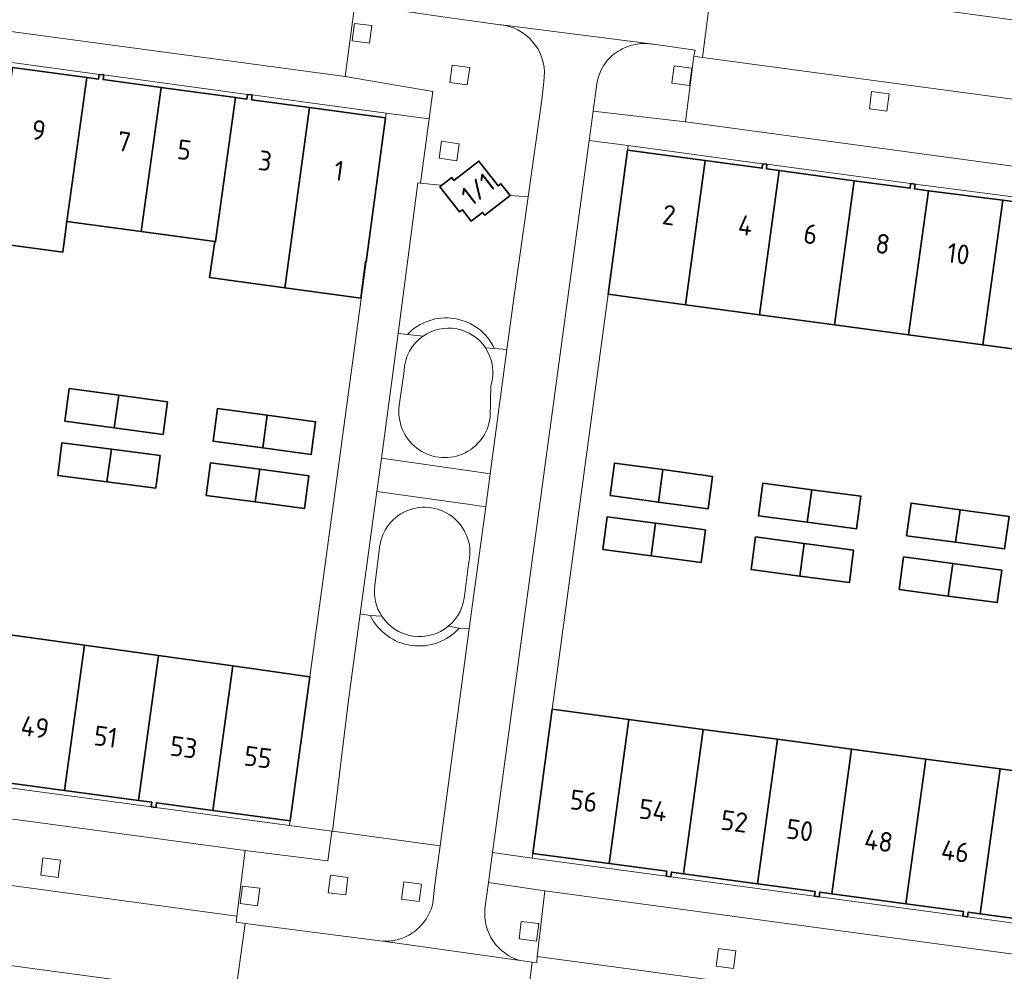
# Model space of a CAD drawing. Extents: x 150256 to 156914, y 461459 to 469481.
# Tile 608 of 656: x 154194 to 154262, y 468165 to 468229. Entities that reach past the tile are written whole.
import ezdxf
from ezdxf.enums import TextEntityAlignment as Align

# ---------------------------------------------------------------- set-up
doc = ezdxf.new("R2010")
doc.units = 0
doc.header["$LTSCALE"] = 0.75
for name, color, linetype, lineweight in [('B-RO-GR-GROENVOORZIENING-GV', 251, 'CONTINUOUS', 18), ('B-RO-OG-BEBOUWING-GV', 6, 'CONTINUOUS', 35), ('B-RO-OG-BEBOUWING-T18', 1, 'CONTINUOUS', 18), ('B-RO-OG-TERREIN_CULTUURSCHEIDING-GV', 251, 'CONTINUOUS', 18), ('B-RO-OG-TERREIN_ONBEGROEID-GV', 251, 'CONTINUOUS', 18), ('B-RO-VH-VERHARDING_BETONSTRAATSTEEN-GV', 251, 'CONTINUOUS', 18), ('B-RO-VH-VERHARDING_TEGEL-GV', 251, 'CONTINUOUS', 18), ('B-RO-VH-VERHARDING_TEGEL_RUBBER-GV', 251, 'CONTINUOUS', 18)]:
    doc.layers.add(name, color=color, linetype=linetype, lineweight=lineweight)
doc.styles.add('NLCS-ISO-M200-T18', font='NLCS-ISO.ttf', dxfattribs={"height": 360})

msp = doc.modelspace()

# ---------------------------------------------------------------- linework, layer by layer
at = {"layer": 'B-RO-GR-GROENVOORZIENING-GV'}
for points in [[(154218.325, 468227.899), (154218.477, 468229.089), (154217.287, 468229.242), (154217.135, 468228.052)], [(154218.325, 468227.899), (154218.477, 468229.089), (154217.287, 468229.242), (154217.135, 468228.052)], [(154223.954, 468226.402), (154223.787, 468225.222), (154224.978, 468225.055), (154225.145, 468226.235)], [(154223.954, 468226.402), (154223.787, 468225.222), (154224.978, 468225.055), (154225.145, 468226.235)], [(154240.117, 468225.01), (154240.269, 468226.2), (154239.079, 468226.353), (154238.927, 468225.163)], [(154240.117, 468225.01), (154240.269, 468226.2), (154239.079, 468226.353), (154238.927, 468225.163)], [(154253.563, 468223.258), (154253.716, 468224.448), (154252.526, 468224.601), (154252.373, 468223.411)], [(154253.563, 468223.258), (154253.716, 468224.448), (154252.526, 468224.601), (154252.373, 468223.411)], [(154224.26, 468219.883), (154224.417, 468221.043), (154223.227, 468221.21), (154223.069, 468220.05)], [(154224.26, 468219.883), (154224.417, 468221.043), (154223.227, 468221.21), (154223.069, 468220.05)], [(154197.113, 468171.054), (154197.265, 468172.244), (154196.075, 468172.396), (154195.923, 468171.206)], [(154197.113, 468171.054), (154197.265, 468172.244), (154196.075, 468172.396), (154195.923, 468171.206)], [(154215.512, 468170.017), (154216.702, 468169.864), (154216.855, 468171.054), (154215.665, 468171.207)], [(154215.512, 468170.017), (154216.702, 468169.864), (154216.855, 468171.054), (154215.665, 468171.207)], [(154210.701, 468169.13), (154210.853, 468170.32), (154209.663, 468170.473), (154209.511, 468169.283)], [(154210.701, 468169.13), (154210.853, 468170.32), (154209.663, 468170.473), (154209.511, 468169.283)], [(154221.701, 468169.416), (154221.854, 468170.606), (154220.664, 468170.759), (154220.511, 468169.569)], [(154221.701, 468169.416), (154221.854, 468170.606), (154220.664, 468170.759), (154220.511, 468169.569)], [(154229.698, 468166.724), (154229.851, 468167.914), (154228.661, 468168.067), (154228.508, 468166.877)], [(154229.698, 468166.724), (154229.851, 468167.914), (154228.661, 468168.067), (154228.508, 468166.877)], [(154243.124, 468164.864), (154243.277, 468166.054), (154242.087, 468166.206), (154241.934, 468165.016)], [(154243.124, 468164.864), (154243.277, 468166.054), (154242.087, 468166.206), (154241.934, 468165.016)]]:
    msp.add_lwpolyline(points, close=True, dxfattribs=at)
at = {"layer": 'B-RO-OG-BEBOUWING-GV'}
for points in [[(154197.71, 468215.745), (154199.057, 468225.563), (154194.003, 468226.245), (154192.656, 468216.426), (154192.374, 468214.335), (154197.428, 468213.654)], [(154197.71, 468215.745), (154199.057, 468225.563), (154194.003, 468226.245), (154192.656, 468216.426), (154192.374, 468214.335), (154197.428, 468213.654)], [(154199.057, 468225.563), (154197.71, 468215.745), (154202.774, 468215.063), (154204.124, 468224.878), (154200.173, 468225.411), (154200.218, 468225.73), (154199.904, 468225.772), (154199.861, 468225.454)], [(154199.057, 468225.563), (154197.71, 468215.745), (154202.774, 468215.063), (154204.124, 468224.878), (154200.173, 468225.411), (154200.218, 468225.73), (154199.904, 468225.772), (154199.861, 468225.454)], [(154209.18, 468224.196), (154204.124, 468224.878), (154202.774, 468215.063), (154207.782, 468214.388), (154207.83, 468214.382)], [(154209.18, 468224.196), (154204.124, 468224.878), (154202.774, 468215.063), (154207.782, 468214.388), (154207.83, 468214.382)], [(154212.543, 468211.229), (154212.883, 468213.701), (154214.233, 468223.511), (154210.286, 468224.043), (154210.324, 468224.367), (154210.008, 468224.407), (154209.966, 468224.09), (154209.18, 468224.196), (154207.83, 468214.382), (154207.782, 468214.388), (154207.423, 468211.929)], [(154212.543, 468211.229), (154212.883, 468213.701), (154214.233, 468223.511), (154210.286, 468224.043), (154210.324, 468224.367), (154210.008, 468224.407), (154209.966, 468224.09), (154209.18, 468224.196), (154207.83, 468214.382), (154207.782, 468214.388), (154207.423, 468211.929)], [(154214.233, 468223.511), (154212.883, 468213.701), (154212.543, 468211.229), (154217.72, 468210.522), (154218.047, 468213.005), (154218.092, 468212.999), (154219.407, 468222.814)], [(154214.233, 468223.511), (154212.883, 468213.701), (154212.543, 468211.229), (154217.72, 468210.522), (154218.047, 468213.005), (154218.092, 468212.999), (154219.407, 468222.814)], [(154239.843, 468210.078), (154241.18, 468219.892), (154235.898, 468220.602), (154234.583, 468210.789)], [(154239.843, 468210.078), (154241.18, 468219.892), (154235.898, 468220.602), (154234.583, 468210.789)], [(154223.258, 468218.218), (154223.12, 468218.111), (154224.454, 468216.399), (154224.645, 468216.548), (154225.245, 468215.772), (154226.025, 468216.37), (154226.173, 468216.178), (154227.899, 468217.519), (154227.274, 468218.314), (154227.087, 468218.165), (154225.774, 468219.864), (154224.068, 468218.546), (154223.922, 468218.736)], [(154223.258, 468218.218), (154223.12, 468218.111), (154224.454, 468216.399), (154224.645, 468216.548), (154225.245, 468215.772), (154226.025, 468216.37), (154226.173, 468216.178), (154227.899, 468217.519), (154227.274, 468218.314), (154227.087, 468218.165), (154225.774, 468219.864), (154224.068, 468218.546), (154223.922, 468218.736)], [(154246.234, 468219.216), (154245.357, 468219.335), (154245.399, 468219.652), (154245.096, 468219.685), (154245.071, 468219.369), (154241.18, 468219.892), (154239.843, 468210.078), (154244.896, 468209.395)], [(154246.234, 468219.216), (154245.357, 468219.335), (154245.399, 468219.652), (154245.096, 468219.685), (154245.071, 468219.369), (154241.18, 468219.892), (154239.843, 468210.078), (154244.896, 468209.395)], [(154251.343, 468218.525), (154246.234, 468219.216), (154244.896, 468209.395), (154249.992, 468208.706)], [(154251.343, 468218.525), (154246.234, 468219.216), (154244.896, 468209.395), (154249.992, 468208.706)], [(154255.046, 468208.022), (154256.398, 468217.846), (154255.456, 468217.968), (154255.498, 468218.284), (154255.186, 468218.328), (154255.144, 468218.011), (154251.343, 468218.525), (154249.992, 468208.706)], [(154255.046, 468208.022), (154256.398, 468217.846), (154255.456, 468217.968), (154255.498, 468218.284), (154255.186, 468218.328), (154255.144, 468218.011), (154251.343, 468218.525), (154249.992, 468208.706)], [(154261.455, 468217.19), (154256.398, 468217.846), (154255.046, 468208.022), (154260.1, 468207.339)], [(154261.455, 468217.19), (154256.398, 468217.846), (154255.046, 468208.022), (154260.1, 468207.339)], [(154266.509, 468216.499), (154265.56, 468216.629), (154265.608, 468216.944), (154265.303, 468217.014), (154265.251, 468216.698), (154261.455, 468217.19), (154260.1, 468207.339), (154265.154, 468206.656)], [(154266.509, 468216.499), (154265.56, 468216.629), (154265.608, 468216.944), (154265.303, 468217.014), (154265.251, 468216.698), (154261.455, 468217.19), (154260.1, 468207.339), (154265.154, 468206.656)], [(154200.934, 468201.687), (154201.239, 468203.905), (154197.869, 468204.359), (154197.571, 468202.14)], [(154200.934, 468201.687), (154201.239, 468203.905), (154197.869, 468204.359), (154197.571, 468202.14)], [(154201.239, 468203.905), (154200.934, 468201.687), (154204.255, 468201.24), (154204.554, 468203.459)], [(154201.239, 468203.905), (154200.934, 468201.687), (154204.255, 468201.24), (154204.554, 468203.459)], [(154211.043, 468200.326), (154211.348, 468202.544), (154207.964, 468202.998), (154207.667, 468200.779)], [(154211.043, 468200.326), (154211.348, 468202.544), (154207.964, 468202.998), (154207.667, 468200.779)], [(154211.043, 468200.326), (154214.351, 468199.882), (154214.649, 468202.101), (154211.348, 468202.544)], [(154211.043, 468200.326), (154214.351, 468199.882), (154214.649, 468202.101), (154211.348, 468202.544)], [(154200.429, 468198.012), (154200.734, 468200.231), (154197.366, 468200.665), (154197.08, 468198.444)], [(154200.429, 468198.012), (154200.734, 468200.231), (154197.366, 468200.665), (154197.08, 468198.444)], [(154200.429, 468198.012), (154203.762, 468197.583), (154204.048, 468199.803), (154200.734, 468200.231)], [(154200.429, 468198.012), (154203.762, 468197.583), (154204.048, 468199.803), (154200.734, 468200.231)], [(154210.537, 468196.646), (154210.842, 468198.863), (154207.498, 468199.306), (154207.204, 468197.087)], [(154210.537, 468196.646), (154210.842, 468198.863), (154207.498, 468199.306), (154207.204, 468197.087)], [(154210.842, 468198.863), (154210.537, 468196.646), (154213.883, 468196.203), (154214.177, 468198.422)], [(154210.842, 468198.863), (154210.537, 468196.646), (154213.883, 468196.203), (154214.177, 468198.422)], [(154238.312, 468198.843), (154235.019, 468199.292), (154234.716, 468197.075), (154238.01, 468196.626)], [(154238.312, 468198.843), (154235.019, 468199.292), (154234.716, 468197.075), (154238.01, 468196.626)], [(154238.01, 468196.626), (154241.389, 468196.165), (154241.692, 468198.382), (154238.312, 468198.843)], [(154238.01, 468196.626), (154241.389, 468196.165), (154241.692, 468198.382), (154238.312, 468198.843)], [(154248.142, 468195.257), (154248.447, 468197.475), (154245.118, 468197.922), (154244.82, 468195.703)], [(154248.142, 468195.257), (154248.447, 468197.475), (154245.118, 468197.922), (154244.82, 468195.703)], [(154248.447, 468197.475), (154248.142, 468195.257), (154251.495, 468194.807), (154251.793, 468197.025)], [(154248.447, 468197.475), (154248.142, 468195.257), (154251.495, 468194.807), (154251.793, 468197.025)], [(154258.555, 468196.108), (154255.211, 468196.559), (154254.911, 468194.341), (154258.25, 468193.891)], [(154258.555, 468196.108), (154255.211, 468196.559), (154254.911, 468194.341), (154258.25, 468193.891)], [(154258.25, 468193.891), (154261.587, 468193.441), (154261.886, 468195.659), (154258.555, 468196.108)], [(154258.25, 468193.891), (154261.587, 468193.441), (154261.886, 468195.659), (154258.555, 468196.108)], [(154237.511, 468192.971), (154237.813, 468195.189), (154234.517, 468195.626), (154234.222, 468193.407)], [(154237.511, 468192.971), (154237.813, 468195.189), (154234.517, 468195.626), (154234.222, 468193.407)], [(154237.813, 468195.189), (154237.511, 468192.971), (154240.906, 468192.521), (154241.2, 468194.739)], [(154237.813, 468195.189), (154237.511, 468192.971), (154240.906, 468192.521), (154241.2, 468194.739)], [(154247.941, 468193.812), (154244.618, 468194.253), (154244.323, 468192.034), (154247.636, 468191.594)], [(154247.941, 468193.812), (154244.618, 468194.253), (154244.323, 468192.034), (154247.636, 468191.594)], [(154247.636, 468191.594), (154251.008, 468191.146), (154251.302, 468193.365), (154247.941, 468193.812)], [(154247.636, 468191.594), (154251.008, 468191.146), (154251.302, 468193.365), (154247.941, 468193.812)], [(154257.746, 468190.231), (154258.051, 468192.448), (154254.704, 468192.9), (154254.404, 468190.682)], [(154257.746, 468190.231), (154258.051, 468192.448), (154254.704, 468192.9), (154254.404, 468190.682)], [(154258.051, 468192.448), (154257.746, 468190.231), (154261.087, 468189.78), (154261.386, 468191.997)], [(154258.051, 468192.448), (154257.746, 468190.231), (154261.087, 468189.78), (154261.386, 468191.997)], [(154192.486, 468177.671), (154193.372, 468177.552), (154193.33, 468177.235), (154193.647, 468177.193), (154193.691, 468177.51), (154197.538, 468176.99), (154198.898, 468186.886), (154193.848, 468187.595)], [(154192.486, 468177.671), (154193.372, 468177.552), (154193.33, 468177.235), (154193.647, 468177.193), (154193.691, 468177.51), (154197.538, 468176.99), (154198.898, 468186.886), (154193.848, 468187.595)], [(154197.538, 468176.99), (154202.592, 468176.307), (154203.95, 468186.178), (154198.898, 468186.886)], [(154197.538, 468176.99), (154202.592, 468176.307), (154203.95, 468186.178), (154198.898, 468186.886)], [(154202.592, 468176.307), (154203.481, 468176.187), (154203.439, 468175.87), (154203.757, 468175.827), (154203.801, 468176.144), (154207.646, 468175.628), (154209, 468185.47), (154203.95, 468186.178)], [(154202.592, 468176.307), (154203.481, 468176.187), (154203.439, 468175.87), (154203.757, 468175.827), (154203.801, 468176.144), (154207.646, 468175.628), (154209, 468185.47), (154203.95, 468186.178)], [(154209, 468185.47), (154207.646, 468175.628), (154212.92, 468174.92), (154214.249, 468184.734)], [(154209, 468185.47), (154207.646, 468175.628), (154212.92, 468174.92), (154214.249, 468184.734)], [(154234.656, 468172.002), (154235.993, 468181.82), (154230.758, 468182.517), (154229.45, 468172.7)], [(154234.656, 468172.002), (154235.993, 468181.82), (154230.758, 468182.517), (154229.45, 468172.7)], [(154239.711, 468171.311), (154241.049, 468181.146), (154235.993, 468181.82), (154234.656, 468172.002), (154238.566, 468171.478), (154238.523, 468171.152), (154238.841, 468171.106), (154238.886, 468171.423)], [(154239.711, 468171.311), (154241.049, 468181.146), (154235.993, 468181.82), (154234.656, 468172.002), (154238.566, 468171.478), (154238.523, 468171.152), (154238.841, 468171.106), (154238.886, 468171.423)], [(154244.755, 468170.628), (154246.107, 468180.473), (154241.049, 468181.146), (154239.711, 468171.311)], [(154244.755, 468170.628), (154246.107, 468180.473), (154241.049, 468181.146), (154239.711, 468171.311)], [(154249.808, 468169.945), (154251.164, 468179.799), (154246.107, 468180.473), (154244.755, 468170.628), (154248.679, 468170.097), (154248.636, 468169.781), (154248.952, 468169.738), (154248.995, 468170.055)], [(154249.808, 468169.945), (154251.164, 468179.799), (154246.107, 468180.473), (154244.755, 468170.628), (154248.679, 468170.097), (154248.636, 468169.781), (154248.952, 468169.738), (154248.995, 468170.055)], [(154249.808, 468169.945), (154254.862, 468169.259), (154256.219, 468179.126), (154251.164, 468179.799)], [(154249.808, 468169.945), (154254.862, 468169.259), (154256.219, 468179.126), (154251.164, 468179.799)], [(154254.862, 468169.259), (154258.786, 468168.727), (154258.743, 468168.411), (154259.058, 468168.369), (154259.101, 468168.686), (154259.915, 468168.576), (154261.274, 468178.452), (154256.219, 468179.126)], [(154254.862, 468169.259), (154258.786, 468168.727), (154258.743, 468168.411), (154259.058, 468168.369), (154259.101, 468168.686), (154259.915, 468168.576), (154261.274, 468178.452), (154256.219, 468179.126)], [(154259.915, 468168.576), (154264.97, 468167.892), (154266.33, 468177.779), (154261.274, 468178.452)], [(154259.915, 468168.576), (154264.97, 468167.892), (154266.33, 468177.779), (154261.274, 468178.452)]]:
    msp.add_lwpolyline(points, close=True, dxfattribs=at)
at = {"layer": 'B-RO-OG-TERREIN_CULTUURSCHEIDING-GV'}
for points in [[(154229.12, 468217.433), (154227.899, 468217.519), (154226.173, 468216.178), (154226.025, 468216.37), (154225.245, 468215.772), (154224.645, 468216.548), (154224.454, 468216.399), (154223.12, 468218.111), (154223.258, 468218.218), (154223.123, 468218.232), (154221.797, 468218.366), (154221.623, 468218.383), (154220.272, 468208.117), (154220.9, 468208.053)], [(154229.12, 468217.433), (154227.899, 468217.519), (154226.173, 468216.178), (154226.025, 468216.37), (154225.245, 468215.772), (154224.645, 468216.548), (154224.454, 468216.399), (154223.12, 468218.111), (154223.258, 468218.218), (154223.123, 468218.232), (154221.797, 468218.366), (154221.623, 468218.383), (154220.272, 468208.117), (154220.9, 468208.053)], [(154226.83, 468207.097), (154227.678, 468207.03), (154228.168, 468210.671), (154229.12, 468217.433)], [(154226.83, 468207.097), (154227.678, 468207.03), (154228.168, 468210.671), (154229.12, 468217.433)]]:
    msp.add_lwpolyline(points, dxfattribs=at)
msp.add_lwpolyline([(154220.9, 468208.053, -0.525455), (154226.83, 468207.097)], format="xyb", dxfattribs=at)
msp.add_lwpolyline([(154220.9, 468208.053, -0.525455), (154226.83, 468207.097)], format="xyb", dxfattribs=at)
at = {"layer": 'B-RO-OG-TERREIN_ONBEGROEID-GV'}
for points in [[(154226.213, 468207.146, 0.418691), (154221.974, 468207.944)], [(154226.213, 468207.146, 0.418691), (154221.974, 468207.944)], [(154221.974, 468207.944, 0.235755), (154220.676, 468205.571)], [(154221.974, 468207.944, 0.235755), (154220.676, 468205.571)], [(154226.593, 468204.567, 0.226386), (154226.213, 468207.146)], [(154226.593, 468204.567, 0.226386), (154226.213, 468207.146)], [(154220.35, 468203.207, 1.007256), (154226.536, 468202.4)], [(154220.35, 468203.207, 1.007256), (154226.536, 468202.4)], [(154225.061, 468192.4, 1.11129), (154218.987, 468193.336)], [(154225.061, 468192.4, 1.11129), (154218.987, 468193.336)], [(154218.676, 468190.951, 0.178773), (154219.156, 468188.86)], [(154218.676, 468190.951, 0.178773), (154219.156, 468188.86)], [(154223.687, 468188.169, 0.212273), (154224.809, 468190.411)], [(154223.687, 468188.169, 0.212273), (154224.809, 468190.411)], [(154219.156, 468188.86, 0.446064), (154223.687, 468188.169)], [(154219.156, 468188.86, 0.446064), (154223.687, 468188.169)]]:
    msp.add_lwpolyline(points, format="xyb", dxfattribs=at)
for points in [[(154220.676, 468205.571), (154220.35, 468203.207)], [(154220.676, 468205.571), (154220.35, 468203.207)], [(154226.536, 468202.4), (154226.593, 468204.567)], [(154226.536, 468202.4), (154226.593, 468204.567)], [(154218.987, 468193.336), (154218.676, 468190.951)], [(154218.987, 468193.336), (154218.676, 468190.951)], [(154224.809, 468190.411), (154225.061, 468192.4)], [(154224.809, 468190.411), (154225.061, 468192.4)]]:
    msp.add_lwpolyline(points, dxfattribs=at)
at = {"layer": 'B-RO-VH-VERHARDING_BETONSTRAATSTEEN-GV'}
for points in [[(154222.229, 468235.909), (154222.096, 468234.902), (154221.438, 468229.952), (154223.306, 468229.695), (154227.215, 468229.155)], [(154222.229, 468235.909), (154222.096, 468234.902), (154221.438, 468229.952), (154223.306, 468229.695), (154227.215, 468229.155)], [(154237.658, 468227.819), (154240.502, 468227.408), (154240.42, 468227), (154240.998, 468226.924), (154241.691, 468232.262), (154241.865, 468233.249), (154241.09, 468233.292)], [(154237.658, 468227.819), (154240.502, 468227.408), (154240.42, 468227), (154240.998, 468226.924), (154241.691, 468232.262), (154241.865, 468233.249), (154241.09, 468233.292)], [(154314.625, 468222.431), (154241.691, 468232.262), (154240.998, 468226.924), (154291.38, 468220.151)], [(154314.625, 468222.431), (154241.691, 468232.262), (154240.998, 468226.924), (154291.38, 468220.151)], [(154227.215, 468229.155), (154223.306, 468229.695), (154221.438, 468229.952), (154217.348, 468230.517), (154217.259, 468230.058), (154216.651, 468225.627), (154222.628, 468224.609), (154222.38, 468222.739)], [(154227.215, 468229.155), (154223.306, 468229.695), (154221.438, 468229.952), (154217.348, 468230.517), (154217.259, 468230.058), (154216.651, 468225.627), (154222.628, 468224.609), (154222.38, 468222.739)], [(154227.489, 468229.117), (154227.418, 468229.126)], [(154227.418, 468229.126), (154227.489, 468229.117), (154237.305, 468227.862)], [(154227.489, 468229.117), (154227.418, 468229.126)], [(154227.418, 468229.126), (154227.489, 468229.117), (154237.305, 468227.862)], [(154240.42, 468227), (154240.502, 468227.408), (154237.658, 468227.819)], [(154240.42, 468227), (154240.502, 468227.408), (154237.658, 468227.819)], [(154233.81, 468225.135), (154233.556, 468223.262), (154239.837, 468222.541), (154240.42, 468227)], [(154233.81, 468225.135), (154233.556, 468223.262), (154239.837, 468222.541), (154240.42, 468227)], [(154222.38, 468222.739), (154221.797, 468218.366), (154223.123, 468218.232), (154223.258, 468218.218), (154223.922, 468218.736), (154224.068, 468218.546), (154225.774, 468219.864), (154227.087, 468218.165), (154227.274, 468218.314), (154227.899, 468217.519), (154229.12, 468217.433), (154230.05, 468224.036), (154230.19, 468225.267)], [(154222.38, 468222.739), (154221.797, 468218.366), (154223.123, 468218.232), (154223.258, 468218.218), (154223.922, 468218.736), (154224.068, 468218.546), (154225.774, 468219.864), (154227.087, 468218.165), (154227.274, 468218.314), (154227.899, 468217.519), (154229.12, 468217.433), (154230.05, 468224.036), (154230.19, 468225.267)], [(154221.974, 468207.944), (154220.9, 468208.053), (154220.272, 468208.117), (154219.78, 468204.376), (154219.132, 468199.619), (154225.472, 468198.716), (154226.54, 468198.564)], [(154221.974, 468207.944), (154220.9, 468208.053), (154220.272, 468208.117), (154219.78, 468204.376), (154219.132, 468199.619), (154225.472, 468198.716), (154226.54, 468198.564)], [(154220.9, 468208.053), (154221.974, 468207.944)], [(154220.9, 468208.053), (154221.974, 468207.944)], [(154226.213, 468207.146), (154226.83, 468207.097)], [(154226.54, 468198.564), (154227.678, 468207.03), (154226.83, 468207.097), (154226.213, 468207.146)], [(154226.213, 468207.146), (154226.83, 468207.097)], [(154226.54, 468198.564), (154227.678, 468207.03), (154226.83, 468207.097), (154226.213, 468207.146)], [(154220.35, 468203.207), (154220.676, 468205.571)], [(154220.35, 468203.207), (154220.676, 468205.571)], [(154226.593, 468204.567), (154226.536, 468202.4)], [(154226.593, 468204.567), (154226.536, 468202.4)], [(154223.687, 468188.169), (154224.438, 468188.045), (154225.12, 468188.01), (154226.236, 468196.308), (154225.171, 468196.457), (154218.822, 468197.345), (154217.688, 468189.023), (154217.695, 468189.022), (154218.374, 468188.897), (154219.156, 468188.86)], [(154223.687, 468188.169), (154224.438, 468188.045), (154225.12, 468188.01), (154226.236, 468196.308), (154225.171, 468196.457), (154218.822, 468197.345), (154217.688, 468189.023), (154217.695, 468189.022), (154218.374, 468188.897), (154219.156, 468188.86)], [(154218.676, 468190.951), (154218.987, 468193.336)], [(154218.676, 468190.951), (154218.987, 468193.336)], [(154225.061, 468192.4), (154224.809, 468190.411)], [(154225.061, 468192.4), (154224.809, 468190.411)], [(154219.156, 468188.86), (154218.374, 468188.897)], [(154219.156, 468188.86), (154218.374, 468188.897)], [(154224.438, 468188.045), (154223.687, 468188.169)], [(154224.438, 468188.045), (154223.687, 468188.169)], [(154116.316, 468175.504), (154209.176, 468162.987), (154209.856, 468167.927), (154209.243, 468168.006), (154209.291, 468168.409), (154177.051, 468172.8), (154143.477, 468177.282)], [(154116.316, 468175.504), (154209.176, 468162.987), (154209.856, 468167.927), (154209.243, 468168.006), (154209.291, 468168.409), (154177.051, 468172.8), (154143.477, 468177.282)], [(154143.891, 468170.789), (154149.534, 468170.026), (154155.18, 468169.263), (154160.828, 468168.5), (154164.056, 468168.064), (154166.468, 468167.738), (154172.114, 468166.976), (154177.758, 468166.214), (154183.399, 468165.453), (154189.05, 468164.69), (154194.7, 468163.927), (154200.343, 468163.165), (154205.991, 468162.403), (154209.521, 468161.927), (154211.633, 468161.641), (154215.087, 468161.173), (154220.349, 468160.46), (154220.366, 468160.458), (154226.885, 468159.698), (154226.849, 468159.528), (154228.647, 468159.304), (154228.776, 468160.342), (154209.176, 468162.987), (154116.316, 468175.504)], [(154143.891, 468170.789), (154149.534, 468170.026), (154155.18, 468169.263), (154160.828, 468168.5), (154164.056, 468168.064), (154166.468, 468167.738), (154172.114, 468166.976), (154177.758, 468166.214), (154183.399, 468165.453), (154189.05, 468164.69), (154194.7, 468163.927), (154200.343, 468163.165), (154205.991, 468162.403), (154209.521, 468161.927), (154211.633, 468161.641), (154215.087, 468161.173), (154220.349, 468160.46), (154220.366, 468160.458), (154226.885, 468159.698), (154226.849, 468159.528), (154228.647, 468159.304), (154228.776, 468160.342), (154209.176, 468162.987), (154116.316, 468175.504)], [(154223.13, 468173.215), (154215.803, 468174.205), (154215.753, 468174.211), (154215.748, 468174.173), (154215.487, 468172.178), (154209.845, 468172.891), (154209.291, 468168.409), (154209.243, 468168.006), (154209.856, 468167.927), (154219.204, 468166.718), (154219.232, 468166.716)], [(154223.13, 468173.215), (154215.803, 468174.205), (154215.753, 468174.211), (154215.748, 468174.173), (154215.487, 468172.178), (154209.845, 468172.891), (154209.291, 468168.409), (154209.243, 468168.006), (154209.856, 468167.927), (154219.204, 468166.718), (154219.232, 468166.716)], [(154222.642, 468169.317), (154222.772, 468170.551), (154223.13, 468173.215)], [(154222.642, 468169.317), (154222.772, 468170.551), (154223.13, 468173.215)], [(154226.428, 468170.724), (154226.183, 468168.919)], [(154226.428, 468170.724), (154226.183, 468168.919)], [(154228.58, 468165.401), (154229.407, 468165.295), (154229.725, 468165.254), (154229.746, 468165.674), (154230.267, 468170.155), (154226.428, 468170.724)], [(154228.58, 468165.401), (154229.407, 468165.295), (154229.725, 468165.254), (154229.746, 468165.674), (154230.267, 468170.155), (154226.428, 468170.724)], [(154295.68, 468156.769), (154229.746, 468165.674), (154229.725, 468165.254), (154229.407, 468165.295), (154228.776, 468160.342), (154304.874, 468150.084)], [(154295.68, 468156.769), (154229.746, 468165.674), (154229.725, 468165.254), (154229.407, 468165.295), (154228.776, 468160.342), (154304.874, 468150.084)]]:
    msp.add_lwpolyline(points, dxfattribs=at)
for points in [[(154218.325, 468227.899), (154217.135, 468228.052), (154217.287, 468229.242), (154218.477, 468229.089)], [(154218.325, 468227.899), (154217.135, 468228.052), (154217.287, 468229.242), (154218.477, 468229.089)], [(154223.954, 468226.402), (154225.145, 468226.235), (154224.978, 468225.055), (154223.787, 468225.222)], [(154223.954, 468226.402), (154225.145, 468226.235), (154224.978, 468225.055), (154223.787, 468225.222)], [(154240.117, 468225.01), (154238.927, 468225.163), (154239.079, 468226.353), (154240.269, 468226.2)], [(154240.117, 468225.01), (154238.927, 468225.163), (154239.079, 468226.353), (154240.269, 468226.2)], [(154224.26, 468219.883), (154223.069, 468220.05), (154223.227, 468221.21), (154224.417, 468221.043)], [(154224.26, 468219.883), (154223.069, 468220.05), (154223.227, 468221.21), (154224.417, 468221.043)], [(154215.512, 468170.017), (154215.665, 468171.207), (154216.855, 468171.054), (154216.702, 468169.864)], [(154215.512, 468170.017), (154215.665, 468171.207), (154216.855, 468171.054), (154216.702, 468169.864)], [(154210.701, 468169.13), (154209.511, 468169.283), (154209.663, 468170.473), (154210.853, 468170.32)], [(154210.701, 468169.13), (154209.511, 468169.283), (154209.663, 468170.473), (154210.853, 468170.32)], [(154221.701, 468169.416), (154220.511, 468169.569), (154220.664, 468170.759), (154221.854, 468170.606)], [(154221.701, 468169.416), (154220.511, 468169.569), (154220.664, 468170.759), (154221.854, 468170.606)], [(154228.776, 468160.342), (154229.407, 468165.295), (154228.58, 468165.401), (154219.232, 468166.716), (154219.204, 468166.718), (154209.856, 468167.927), (154209.176, 468162.987)], [(154228.776, 468160.342), (154229.407, 468165.295), (154228.58, 468165.401), (154219.232, 468166.716), (154219.204, 468166.718), (154209.856, 468167.927), (154209.176, 468162.987)], [(154229.698, 468166.724), (154228.508, 468166.877), (154228.661, 468168.067), (154229.851, 468167.914)], [(154229.698, 468166.724), (154228.508, 468166.877), (154228.661, 468168.067), (154229.851, 468167.914)]]:
    msp.add_lwpolyline(points, close=True, dxfattribs=at)
for points in [[(154227.418, 468229.126, 0.024828), (154227.215, 468229.155)], [(154227.215, 468229.155, -0.024828), (154227.418, 468229.126)], [(154227.418, 468229.126, 0.024828), (154227.215, 468229.155)], [(154227.215, 468229.155, -0.024828), (154227.418, 468229.126)], [(154230.19, 468225.267, 0.410159), (154227.489, 468229.117)], [(154230.19, 468225.267, 0.410159), (154227.489, 468229.117)], [(154236.322, 468227.789, 0.10108), (154235.102, 468227.242)], [(154236.322, 468227.789, 0.10108), (154235.102, 468227.242)], [(154237.305, 468227.862, 0.074231), (154236.322, 468227.789)], [(154237.305, 468227.862, 0.074231), (154236.322, 468227.789)], [(154237.658, 468227.819, 0.025463), (154237.305, 468227.862)], [(154237.305, 468227.862, -0.025463), (154237.658, 468227.819)], [(154237.658, 468227.819, 0.025463), (154237.305, 468227.862)], [(154237.305, 468227.862, -0.025463), (154237.658, 468227.819)], [(154235.102, 468227.242, 0.101001), (154234.243, 468226.319)], [(154235.102, 468227.242, 0.101001), (154234.243, 468226.319)], [(154234.243, 468226.319, 0.102128), (154233.81, 468225.135)], [(154234.243, 468226.319, 0.102128), (154233.81, 468225.135)], [(154226.83, 468207.097, 0.525455), (154220.9, 468208.053)], [(154226.83, 468207.097, 0.525455), (154220.9, 468208.053)], [(154221.974, 468207.944, -0.418691), (154226.213, 468207.146)], [(154221.974, 468207.944, -0.418691), (154226.213, 468207.146)], [(154220.676, 468205.571, -0.235755), (154221.974, 468207.944)], [(154220.676, 468205.571, -0.235755), (154221.974, 468207.944)], [(154226.213, 468207.146, -0.226386), (154226.593, 468204.567)], [(154226.213, 468207.146, -0.226386), (154226.593, 468204.567)], [(154226.536, 468202.4, -1.007256), (154220.35, 468203.207)], [(154226.536, 468202.4, -1.007256), (154220.35, 468203.207)], [(154218.987, 468193.336, -1.11129), (154225.061, 468192.4)], [(154218.987, 468193.336, -1.11129), (154225.061, 468192.4)], [(154219.156, 468188.86, -0.178773), (154218.676, 468190.951)], [(154219.156, 468188.86, -0.178773), (154218.676, 468190.951)], [(154224.809, 468190.411, -0.212273), (154223.687, 468188.169)], [(154224.809, 468190.411, -0.212273), (154223.687, 468188.169)], [(154218.374, 468188.897, 0.53067), (154224.438, 468188.045)], [(154218.374, 468188.897, 0.53067), (154224.438, 468188.045)], [(154223.687, 468188.169, -0.446064), (154219.156, 468188.86)], [(154223.687, 468188.169, -0.446064), (154219.156, 468188.86)], [(154222.17, 468168.223, 0.087945), (154222.642, 468169.317)], [(154222.17, 468168.223, 0.087945), (154222.642, 468169.317)], [(154226.183, 468168.919, 0.363632), (154228.58, 468165.401)], [(154226.183, 468168.919, 0.363632), (154228.58, 468165.401)], [(154221.353, 468167.356, 0.087914), (154222.17, 468168.223)], [(154221.353, 468167.356, 0.087914), (154222.17, 468168.223)], [(154220.331, 468166.843, 0.08682), (154221.353, 468167.356)], [(154220.331, 468166.843, 0.08682), (154221.353, 468167.356)], [(154219.232, 468166.716, 0.091832), (154220.331, 468166.843)], [(154219.232, 468166.716, 0.091832), (154220.331, 468166.843)]]:
    msp.add_lwpolyline(points, format="xyb", dxfattribs=at)
at = {"layer": 'B-RO-VH-VERHARDING_TEGEL-GV'}
for points in [[(154217.259, 468230.058), (154204.047, 468231.893), (154154.318, 468238.606), (154153.736, 468234.124), (154216.651, 468225.627)], [(154217.259, 468230.058), (154204.047, 468231.893), (154154.318, 468238.606), (154153.736, 468234.124), (154216.651, 468225.627)], [(154153.736, 468234.124), (154153.571, 468232.02), (154159.478, 468231.233), (154159.798, 468231.187), (154169.585, 468229.869), (154169.902, 468229.824), (154179.682, 468228.501), (154179.998, 468228.457), (154189.796, 468227.137), (154190.111, 468227.093), (154199.101, 468225.88), (154199.904, 468225.772), (154200.218, 468225.73), (154210.008, 468224.407), (154210.324, 468224.367), (154214.277, 468223.834), (154219.45, 468223.136), (154222.38, 468222.739), (154222.628, 468224.609), (154216.651, 468225.627)], [(154153.736, 468234.124), (154153.571, 468232.02), (154159.478, 468231.233), (154159.798, 468231.187), (154169.585, 468229.869), (154169.902, 468229.824), (154179.682, 468228.501), (154179.998, 468228.457), (154189.796, 468227.137), (154190.111, 468227.093), (154199.101, 468225.88), (154199.904, 468225.772), (154200.218, 468225.73), (154210.008, 468224.407), (154210.324, 468224.367), (154214.277, 468223.834), (154219.45, 468223.136), (154222.38, 468222.739), (154222.628, 468224.609), (154216.651, 468225.627)], [(154239.837, 468222.541), (154305.719, 468213.619), (154306.382, 468218.118), (154291.38, 468220.151), (154240.998, 468226.924), (154240.42, 468227)], [(154239.837, 468222.541), (154305.719, 468213.619), (154306.382, 468218.118), (154291.38, 468220.151), (154240.998, 468226.924), (154240.42, 468227)], [(154253.563, 468223.258), (154252.373, 468223.411), (154252.526, 468224.601), (154253.716, 468224.448)], [(154253.563, 468223.258), (154252.373, 468223.411), (154252.526, 468224.601), (154253.716, 468224.448)], [(154215.753, 468174.211), (154215.803, 468174.205), (154216.885, 468183.124), (154217.688, 468189.023), (154218.822, 468197.345), (154219.132, 468199.619), (154219.78, 468204.376), (154220.272, 468208.117), (154221.623, 468218.383), (154221.797, 468218.366), (154222.38, 468222.739), (154219.45, 468223.136), (154219.407, 468222.814), (154218.092, 468212.999), (154216.174, 468198.894), (154214.249, 468184.734), (154212.92, 468174.92), (154212.876, 468174.595)], [(154215.753, 468174.211), (154215.803, 468174.205), (154216.885, 468183.124), (154217.688, 468189.023), (154218.822, 468197.345), (154219.132, 468199.619), (154219.78, 468204.376), (154220.272, 468208.117), (154221.623, 468218.383), (154221.797, 468218.366), (154222.38, 468222.739), (154219.45, 468223.136), (154219.407, 468222.814), (154218.092, 468212.999), (154216.174, 468198.894), (154214.249, 468184.734), (154212.92, 468174.92), (154212.876, 468174.595)], [(154234.583, 468210.789), (154235.898, 468220.602), (154235.94, 468220.915), (154233.286, 468221.275), (154226.702, 468172.747), (154229.407, 468172.382), (154229.45, 468172.7), (154230.758, 468182.517)], [(154234.583, 468210.789), (154235.898, 468220.602), (154235.94, 468220.915), (154233.286, 468221.275), (154226.702, 468172.747), (154229.407, 468172.382), (154229.45, 468172.7), (154230.758, 468182.517)], [(154219.132, 468199.619), (154218.822, 468197.345), (154225.171, 468196.457), (154226.236, 468196.308), (154226.54, 468198.564), (154225.472, 468198.716)], [(154219.132, 468199.619), (154218.822, 468197.345), (154225.171, 468196.457), (154226.236, 468196.308), (154226.54, 468198.564), (154225.472, 468198.716)], [(154212.876, 468174.595), (154203.757, 468175.827), (154203.439, 468175.87), (154193.647, 468177.193), (154193.33, 468177.235), (154183.54, 468178.551), (154183.223, 468178.594), (154173.426, 468179.92), (154173.111, 468179.964), (154163.325, 468181.289), (154163.01, 468181.329), (154153.211, 468182.653), (154152.893, 468182.693), (154142.058, 468184.158), (154141.728, 468184.208), (154141.474, 468182.16), (154144.098, 468181.78), (154209.845, 468172.891), (154215.487, 468172.178), (154215.748, 468174.173), (154215.753, 468174.211)], [(154212.876, 468174.595), (154203.757, 468175.827), (154203.439, 468175.87), (154193.647, 468177.193), (154193.33, 468177.235), (154183.54, 468178.551), (154183.223, 468178.594), (154173.426, 468179.92), (154173.111, 468179.964), (154163.325, 468181.289), (154163.01, 468181.329), (154153.211, 468182.653), (154152.893, 468182.693), (154142.058, 468184.158), (154141.728, 468184.208), (154141.474, 468182.16), (154144.098, 468181.78), (154209.845, 468172.891), (154215.487, 468172.178), (154215.748, 468174.173), (154215.753, 468174.211)], [(154143.477, 468177.282), (154177.051, 468172.8), (154209.291, 468168.409), (154209.845, 468172.891), (154144.098, 468181.78)], [(154143.477, 468177.282), (154177.051, 468172.8), (154209.291, 468168.409), (154209.845, 468172.891), (154144.098, 468181.78)], [(154197.113, 468171.054), (154195.923, 468171.206), (154196.075, 468172.396), (154197.265, 468172.244)], [(154197.113, 468171.054), (154195.923, 468171.206), (154196.075, 468172.396), (154197.265, 468172.244)], [(154296.276, 468161.227), (154230.267, 468170.155), (154229.746, 468165.674), (154295.68, 468156.769)], [(154296.276, 468161.227), (154230.267, 468170.155), (154229.746, 468165.674), (154295.68, 468156.769)], [(154243.124, 468164.864), (154241.934, 468165.016), (154242.087, 468166.206), (154243.277, 468166.054)], [(154243.124, 468164.864), (154241.934, 468165.016), (154242.087, 468166.206), (154243.277, 468166.054)]]:
    msp.add_lwpolyline(points, close=True, dxfattribs=at)
for points in [[(154237.305, 468227.862), (154227.489, 468229.117)], [(154237.305, 468227.862), (154227.489, 468229.117)], [(154226.183, 468168.919), (154226.428, 468170.724), (154226.702, 468172.747), (154233.286, 468221.275), (154233.556, 468223.262), (154233.81, 468225.135)], [(154226.183, 468168.919), (154226.428, 468170.724), (154226.702, 468172.747), (154233.286, 468221.275), (154233.556, 468223.262), (154233.81, 468225.135)], [(154230.19, 468225.267), (154230.05, 468224.036), (154229.12, 468217.433)], [(154230.19, 468225.267), (154230.05, 468224.036), (154229.12, 468217.433)], [(154305.719, 468213.619), (154239.837, 468222.541), (154233.556, 468223.262), (154233.286, 468221.275), (154235.94, 468220.915), (154245.096, 468219.685), (154245.399, 468219.652), (154255.186, 468218.328), (154255.498, 468218.284), (154265.303, 468217.014)], [(154305.719, 468213.619), (154239.837, 468222.541), (154233.556, 468223.262), (154233.286, 468221.275), (154235.94, 468220.915), (154245.096, 468219.685), (154245.399, 468219.652), (154255.186, 468218.328), (154255.498, 468218.284), (154265.303, 468217.014)], [(154229.12, 468217.433), (154228.168, 468210.671), (154227.678, 468207.03), (154226.54, 468198.564), (154226.236, 468196.308), (154225.12, 468188.01), (154223.13, 468173.215), (154222.772, 468170.551), (154222.642, 468169.317)], [(154229.12, 468217.433), (154228.168, 468210.671), (154227.678, 468207.03), (154226.54, 468198.564), (154226.236, 468196.308), (154225.12, 468188.01), (154223.13, 468173.215), (154222.772, 468170.551), (154222.642, 468169.317)], [(154268.851, 468167.045), (154259.058, 468168.369), (154258.743, 468168.411), (154249.661, 468169.642), (154248.952, 468169.738), (154248.636, 468169.781), (154247.768, 468169.898), (154238.841, 468171.106), (154238.523, 468171.152), (154229.407, 468172.382), (154226.702, 468172.747), (154226.428, 468170.724), (154230.267, 468170.155), (154296.276, 468161.227)], [(154268.851, 468167.045), (154259.058, 468168.369), (154258.743, 468168.411), (154249.661, 468169.642), (154248.952, 468169.738), (154248.636, 468169.781), (154247.768, 468169.898), (154238.841, 468171.106), (154238.523, 468171.152), (154229.407, 468172.382), (154226.702, 468172.747), (154226.428, 468170.724), (154230.267, 468170.155), (154296.276, 468161.227)], [(154219.232, 468166.716), (154228.58, 468165.401)], [(154219.232, 468166.716), (154228.58, 468165.401)]]:
    msp.add_lwpolyline(points, dxfattribs=at)
for points in [[(154227.489, 468229.117, -0.410159), (154230.19, 468225.267)], [(154227.489, 468229.117, -0.410159), (154230.19, 468225.267)], [(154235.102, 468227.242, -0.10108), (154236.322, 468227.789)], [(154235.102, 468227.242, -0.10108), (154236.322, 468227.789)], [(154236.322, 468227.789, -0.074231), (154237.305, 468227.862)], [(154236.322, 468227.789, -0.074231), (154237.305, 468227.862)], [(154234.243, 468226.319, -0.101001), (154235.102, 468227.242)], [(154234.243, 468226.319, -0.101001), (154235.102, 468227.242)], [(154233.81, 468225.135, -0.102128), (154234.243, 468226.319)], [(154233.81, 468225.135, -0.102128), (154234.243, 468226.319)], [(154222.642, 468169.317, -0.087945), (154222.17, 468168.223)], [(154222.642, 468169.317, -0.087945), (154222.17, 468168.223)], [(154228.58, 468165.401, -0.363632), (154226.183, 468168.919)], [(154228.58, 468165.401, -0.363632), (154226.183, 468168.919)], [(154222.17, 468168.223, -0.087914), (154221.353, 468167.356)], [(154222.17, 468168.223, -0.087914), (154221.353, 468167.356)], [(154221.353, 468167.356, -0.08682), (154220.331, 468166.843)], [(154221.353, 468167.356, -0.08682), (154220.331, 468166.843)], [(154220.331, 468166.843, -0.091832), (154219.232, 468166.716)], [(154220.331, 468166.843, -0.091832), (154219.232, 468166.716)]]:
    msp.add_lwpolyline(points, format="xyb", dxfattribs=at)
at = {"layer": 'B-RO-VH-VERHARDING_TEGEL_RUBBER-GV'}
for points in [[(154218.374, 468188.897), (154217.695, 468189.022), (154217.688, 468189.023), (154216.885, 468183.124), (154215.803, 468174.205)], [(154218.374, 468188.897), (154217.695, 468189.022), (154217.688, 468189.023), (154216.885, 468183.124), (154215.803, 468174.205)], [(154215.803, 468174.205), (154223.13, 468173.215), (154225.12, 468188.01), (154224.438, 468188.045)], [(154215.803, 468174.205), (154223.13, 468173.215), (154225.12, 468188.01), (154224.438, 468188.045)]]:
    msp.add_lwpolyline(points, dxfattribs=at)
msp.add_lwpolyline([(154224.438, 468188.045, -0.53067), (154218.374, 468188.897)], format="xyb", dxfattribs=at)
msp.add_lwpolyline([(154224.438, 468188.045, -0.53067), (154218.374, 468188.897)], format="xyb", dxfattribs=at)

# ---------------------------------------------------------------- texts
at = {"layer": 'B-RO-OG-BEBOUWING-T18', "style": 'NLCS-ISO-M200-T18'}
for s, rotation, p in [('9', 352.3, (154195.788, 468221.968)), ('9', 352.3, (154195.788, 468221.968)), ('7', 352.3, (154201.604, 468221.182)), ('7', 352.3, (154201.604, 468221.182)), ('5', 352.3, (154205.705, 468220.629)), ('5', 352.3, (154205.705, 468220.629)), ('3', 352.3, (154211.214, 468219.882)), ('3', 352.3, (154211.214, 468219.882)), ('1', 352.3, (154216.244, 468219.204)), ('1', 352.3, (154216.244, 468219.204)), ('1/1', 37.7, (154225.7, 468217.94)), ('1/1', 37.7, (154225.7, 468217.94)), ('2', 352.4, (154238.724, 468216.186)), ('2', 352.4, (154238.724, 468216.186)), ('4', 352.4, (154243.925, 468215.487)), ('4', 352.4, (154243.925, 468215.487)), ('6', 352.3, (154248.366, 468214.891)), ('6', 352.3, (154248.366, 468214.891)), ('8', 352.3, (154253.287, 468214.226)), ('8', 352.3, (154253.287, 468214.226)), ('10', 352.6, (154258.435, 468213.548)), ('10', 352.6, (154258.435, 468213.548)), ('49', 352.3, (154195.535, 468181.297)), ('49', 352.3, (154195.535, 468181.297)), ('51', 352.3, (154200.347, 468180.647)), ('51', 352.3, (154200.347, 468180.647)), ('53', 352.4, (154205.664, 468179.93)), ('53', 352.4, (154205.664, 468179.93)), ('55', 352.4, (154210.726, 468179.25)), ('55', 352.4, (154210.726, 468179.25)), ('56', 352.4, (154232.918, 468176.271)), ('56', 352.4, (154232.918, 468176.271)), ('54', 352.4, (154237.638, 468175.638)), ('54', 352.4, (154237.638, 468175.638)), ('52', 352.3, (154243.174, 468174.879)), ('52', 352.3, (154243.174, 468174.879)), ('50', 352.3, (154247.632, 468174.275)), ('50', 352.3, (154247.632, 468174.275)), ('48', 352.2, (154253.01, 468173.547)), ('48', 352.2, (154253.01, 468173.547)), ('46', 352.3, (154258.224, 468172.84)), ('46', 352.3, (154258.224, 468172.84))]:
    msp.add_text(s, height=1.35, rotation=rotation, dxfattribs=at).set_placement(p, align=Align.MIDDLE)

doc.saveas('drawing.dxf')
